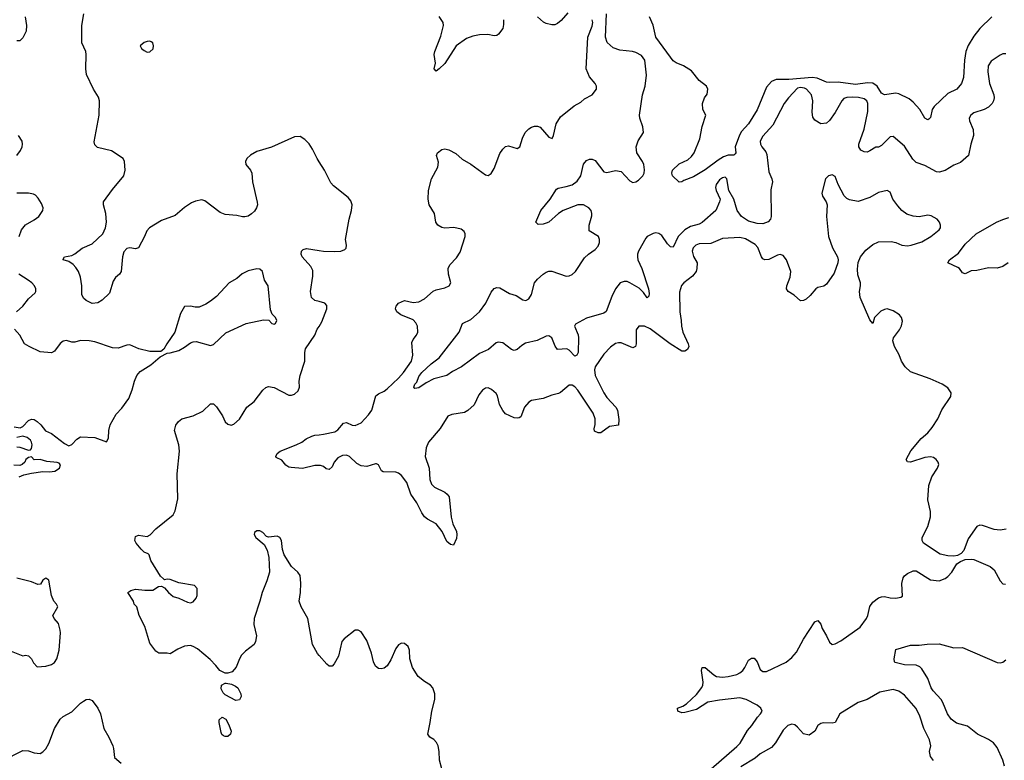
# Model space of a CAD drawing. Header units: inches. Extents: x 2134017 to 2292458, y 756222 to 916513.
# Tile 316 of 387: x 2247929 to 2254740, y 840590 to 845710. Entities that reach past the tile are written whole.
import ezdxf

# ---------------------------------------------------------------- set-up
doc = ezdxf.new("R2010")
doc.units = ezdxf.units.IN
doc.header["$MEASUREMENT"] = 0
doc.layers.add('C2844', color=7, linetype='Continuous')
doc.layers.add('C2854', color=7, linetype='Continuous')

msp = doc.modelspace()

# ---------------------------------------------------------------- linework, layer by layer
at = {"layer": 'C2844', "color": 5}
for points, elevation in [([(2250000, 844727.5), (2249985.7, 844750), (2249954.7, 844814.8), (2249931.1, 844851.1), (2249901.6, 844881.6), (2249870, 844902.7), (2249830, 844900.9), (2249670, 844829.7), (2249570, 844799.8), (2249525.9, 844774.1), (2249499.2, 844750), (2249490.2, 844730), (2249493.8, 844710), (2249525.3, 844670), (2249533.8, 844650), (2249539.2, 844590), (2249572.4, 844447.6), (2249573.6, 844430), (2249567.6, 844410), (2249553.5, 844386.5), (2249532.8, 844367.2), (2249510, 844352.4), (2249486.3, 844346.3), (2249470, 844346), (2249430, 844356.9), (2249350, 844362.3), (2249316.3, 844376.3), (2249210, 844457), (2249190, 844465.1), (2249144.4, 844455.6), (2249116.7, 844443.3), (2249070, 844411.8), (2249004.7, 844355.3), (2248910, 844322), (2248827.7, 844270), (2248808.5, 844250), (2248792.2, 844210), (2248750, 844133.2), (2248730, 844126), (2248690, 844132.3), (2248670, 844129), (2248650, 844104), (2248639.5, 844070), (2248630, 843968.7), (2248618.8, 843950), (2248592.7, 843927.3), (2248576.7, 843903.3), (2248550, 843819.3), (2248500.7, 843770), (2248468.5, 843751.5), (2248430, 843748.2), (2248390, 843767.8), (2248370, 843785.1), (2248359.7, 843810), (2248359.1, 843870), (2248349.7, 843930), (2248335.4, 843970), (2248317.8, 843997.8), (2248298, 844018), (2248270, 844037.2), (2248230, 844049.3), (2248230, 844054), (2248238, 844070), (2248290, 844080.7), (2248310, 844090.4), (2248361.3, 844130), (2248430, 844159.7), (2248504.8, 844230), (2248522.8, 844270), (2248529.7, 844310), (2248524.4, 844370), (2248507.8, 844430), (2248509.6, 844450), (2248570, 844535.5), (2248649.4, 844630), (2248657.6, 844670), (2248653.6, 844730), (2248645.2, 844750), (2248563.9, 844803.9), (2248466.7, 844826.7), (2248450, 844844), (2248445.1, 844865.1), (2248479.2, 845050), (2248480.3, 845150), (2248474.9, 845174.9), (2248439.1, 845230), (2248391, 845330), (2248386.2, 845370), (2248389.8, 845470), (2248386.4, 845490), (2248358.4, 845550), (2248359.8, 845670), (2248373.2, 845750)], 320), ([(2247967.1, 845730), (2247975.6, 845670), (2247974, 845630), (2247950, 845583.7), (2247930, 845564.5), (2247910, 845564.5)], 320), ([(2247910, 844770.5), (2247934.9, 844805.1), (2247945.6, 844830), (2247949.6, 844850), (2247945.6, 844870), (2247921.6, 844910)], 340), ([(2247926.6, 844210), (2247942.7, 844257.3), (2247968.9, 844291.1), (2248030, 844325.7), (2248060.7, 844350), (2248089.6, 844390), (2248091.5, 844410), (2248079.5, 844439.5), (2248056.3, 844476.3), (2248037.7, 844497.7), (2248024.2, 844504.2), (2247990, 844509.6), (2247910, 844509.7)], 340), ([(2250000, 843760.5), (2249970, 843768.5), (2249948.5, 843790), (2249939.8, 843830), (2249956.1, 843936.1), (2249955.8, 843975.8), (2249942.5, 844002.5), (2249883.7, 844070), (2249876, 844090), (2249879.3, 844110), (2249890, 844120.7), (2249912.9, 844127.1), (2250000, 844114.6)], 320), ([(2247890, 842894.4), (2247932.4, 842887.6), (2247950, 842897.6), (2247990, 842938), (2248011.9, 842948.1), (2248030, 842944.9), (2248050, 842932.9), (2248076, 842910), (2248108.2, 842868.2), (2248150, 842848.4), (2248239.4, 842779.4), (2248270, 842763), (2248290, 842773), (2248323.7, 842810), (2248350, 842825.5), (2248450, 842820.7), (2248530, 842792), (2248544, 842816), (2248546.6, 842870), (2248556, 842910), (2248596.2, 842983.8), (2248634.8, 843025.2), (2248683.5, 843090), (2248707.8, 843150), (2248723, 843210), (2248738.7, 843250), (2248762.9, 843277.1), (2248835.8, 843324.2), (2248901.2, 843378.8), (2248950, 843404.7), (2248970, 843406), (2249030, 843424), (2249070, 843444.9), (2249110, 843476.3), (2249130, 843482), (2249150, 843484.9), (2249250, 843457.3), (2249270, 843464), (2249355.3, 843544.7), (2249495.3, 843610), (2249614.8, 843634.8), (2249651.6, 843631.6), (2249674, 843610), (2249690, 843604.7), (2249698, 843610), (2249708, 843630), (2249698, 843650), (2249674.6, 843674.6), (2249664.7, 843704.7), (2249647.8, 843870), (2249622.4, 843910), (2249608, 843968), (2249590, 843984.5), (2249570, 843987), (2249510, 843973.6), (2249467, 843953), (2249430, 843920.7), (2249377.3, 843890), (2249290, 843795.1), (2249250, 843763.7), (2249216.1, 843743.9), (2249170, 843722.7), (2249142, 843722), (2249110, 843729), (2249070, 843728), (2249041.4, 843678.6), (2249002.8, 843550), (2248946.8, 843470), (2248926.8, 843433.2), (2248904.7, 843415.3), (2248830, 843415.1), (2248754.2, 843434.2), (2248690, 843460.9), (2248670, 843459.6), (2248610, 843439.3), (2248570, 843442.3), (2248450, 843482.5), (2248410, 843489.8), (2248350, 843492), (2248310, 843481.6), (2248290, 843481.6), (2248252.2, 843492.3), (2248230, 843487.3), (2248208.9, 843471.1), (2248170, 843417.4), (2248150, 843405.7), (2248070, 843412.9), (2247994, 843450), (2247963.5, 843470), (2247929.7, 843530), (2247893.3, 843570)], 340), ([(2247906.3, 843690), (2247949.8, 843730.2), (2247990, 843779.5), (2248037.2, 843822.7), (2248041.6, 843830), (2248041.3, 843850), (2248031.1, 843870), (2248012.1, 843890), (2247988.6, 843910), (2247923.5, 843950)], 340), ([(2250000, 841314.7), (2249988.3, 841328.3), (2249955.3, 841390), (2249923, 841570), (2249875.1, 841650), (2249861.5, 841690), (2249870.8, 841750), (2249873.5, 841813.5), (2249868.2, 841868.2), (2249854, 841890), (2249808.9, 841928.9), (2249757.7, 842010), (2249747.1, 842047.1), (2249739.2, 842110), (2249729.4, 842130), (2249710, 842139.1), (2249650, 842131.8), (2249637.2, 842137.2), (2249610, 842163.7), (2249590, 842176.2), (2249570, 842177), (2249554.4, 842165.6), (2249550.8, 842150), (2249563, 842130), (2249620.5, 842080.5), (2249641.4, 842041.4), (2249652.3, 841992.3), (2249656.4, 841890), (2249638.4, 841830), (2249605.3, 841750), (2249590.2, 841689.8), (2249550.3, 841570), (2249548.9, 841528.9), (2249566.4, 841450), (2249560.5, 841410), (2249550.3, 841389.7), (2249490, 841345.1), (2249464.3, 841315.7), (2249449.2, 841290.8), (2249426.3, 841233.7), (2249398.2, 841201.8), (2249370, 841191.3), (2249350, 841192.8), (2249312.7, 841210), (2249285.9, 841245.9), (2249245.6, 841285.6), (2249159.8, 841359.8), (2249130, 841376.9), (2249110, 841382.6), (2249070, 841379.7), (2249022.6, 841357.4), (2248970, 841325.2), (2248949.4, 841329.4), (2248890.5, 841329.5), (2248870, 841345.1), (2248830, 841399.5), (2248795.6, 841515.6), (2248754.5, 841590), (2248739, 841650), (2248722, 841670), (2248715.3, 841690), (2248678, 841750), (2248697.2, 841762.8), (2248730, 841773), (2248794.8, 841765.2), (2248850, 841766.8), (2248890, 841792), (2248910, 841794), (2248930, 841782), (2248958, 841750), (2248990, 841722.8), (2249030, 841710.7), (2249090, 841682.8), (2249110, 841678.8), (2249130, 841684.7), (2249149, 841710), (2249156, 841730), (2249157.2, 841777.2), (2249137.2, 841797.2), (2249030, 841817), (2248970, 841839), (2248950, 841842), (2248930, 841838), (2248923.1, 841843.1), (2248902.7, 841862.7), (2248836.2, 841970), (2248824, 842010), (2248818, 842018), (2248790, 842029.3), (2248770, 842049.3), (2248734.5, 842090), (2248725.1, 842110), (2248730, 842136.3), (2248750, 842146), (2248810, 842136), (2248832.5, 842147.5), (2248870, 842190.8), (2248990, 842286), (2249005.6, 842314.4), (2249022, 842398), (2249017.6, 842570), (2249034.2, 842725.8), (2249029.7, 842770.3), (2249000.5, 842870), (2249010, 842906), (2249028, 842932), (2249050, 842950.6), (2249130, 842970.4), (2249196.4, 843003.6), (2249250, 843054.8), (2249270, 843053.4), (2249290, 843034), (2249331.6, 842971.5), (2249350.6, 842930), (2249370, 842913), (2249392.9, 842907.1), (2249410, 842913), (2249450, 842948.2), (2249499.5, 843030), (2249551.8, 843070), (2249610.9, 843149.1), (2249632.3, 843167.7), (2249650, 843173.1), (2249690, 843167.6), (2249790, 843113.7), (2249810, 843113.7), (2249830, 843121.3), (2249856.4, 843143.6), (2249864.2, 843170), (2249862.6, 843210), (2249868.2, 843250), (2249901.5, 843350), (2249900.9, 843410), (2249905.2, 843434.8), (2249969.6, 843530), (2249987.6, 843570), (2250000, 843589.7)], 320), ([(2247910, 842757.3), (2247930, 842754), (2247990, 842733), (2248003.2, 842736.8), (2248010, 842744.7), (2248015.6, 842770), (2248011.8, 842790), (2248003.5, 842803.5), (2247981.6, 842821.6), (2247950, 842831.5), (2247910, 842820.9)], 340), ([(2250000, 842628.8), (2249970, 842628.2), (2249886.1, 842606.1), (2249806.7, 842613.3), (2249790, 842617.3), (2249770, 842629.8), (2249743.5, 842663.5), (2249704.2, 842684.2), (2249701.6, 842690), (2249709.9, 842710), (2249730, 842726.3), (2249842, 842770), (2249880.5, 842790), (2249910, 842811.6), (2249950, 842830.3), (2249970, 842837.7), (2250000, 842840.6)], 280), ([(2247926, 842550), (2247957.3, 842562.7), (2248010, 842575.2), (2248090, 842586.9), (2248136, 842584), (2248171.1, 842588.9), (2248203.7, 842610), (2248211.6, 842631.6), (2248203.2, 842643.2), (2248189.5, 842649.5), (2248116, 842656), (2248070, 842668.7), (2248030, 842668), (2248010, 842688), (2247990, 842682), (2247970.8, 842669.2), (2247964, 842650), (2247946.4, 842633.6), (2247930, 842628.4), (2247889.2, 842630)], 340), ([(2247870, 841344.9), (2247950, 841311), (2247970, 841316), (2247990, 841311.3), (2248010, 841291.3), (2248023.8, 841263.8), (2248050, 841236), (2248110, 841240.7), (2248150, 841250.8), (2248170, 841266.8), (2248186.6, 841290), (2248201.6, 841350), (2248212.3, 841470), (2248209.5, 841489.5), (2248196.5, 841536.5), (2248168, 841570), (2248158, 841590), (2248193.2, 841650), (2248184, 841670), (2248165.2, 841690), (2248149.6, 841729.6), (2248130, 841834), (2248110, 841849), (2248090, 841835.3), (2248073.4, 841806.6), (2248054, 841806), (2248010, 841823.7), (2247909.5, 841849.5)], 340), ([(2247810, 840586.8), (2247950, 840656.4), (2247990, 840654.9), (2248030, 840640.5), (2248070, 840637.3), (2248090, 840647.7), (2248110.9, 840669.1), (2248130, 840706.8), (2248169.7, 840810), (2248210, 840874.9), (2248230, 840892.2), (2248290, 840924.4), (2248350, 840985.3), (2248370, 840999.5), (2248390, 841010.4), (2248410, 841012.7), (2248430, 841003), (2248470.2, 840950.2), (2248488.8, 840910), (2248510.3, 840810.3), (2248546.4, 840750), (2248573, 840690), (2248579.1, 840670), (2248584.7, 840610), (2248632, 840570)], 320)]:
    msp.add_lwpolyline(points, dxfattribs=dict(at, elevation=elevation))
at = {"layer": 'C2844', "color": 5, "elevation": 320}
for points in [[(2248830, 845560.9), (2248810, 845558.4), (2248790, 845551.8), (2248762.8, 845530), (2248770.8, 845510), (2248790, 845496.3), (2248810, 845486.4), (2248830, 845488.2), (2248851.3, 845508.7), (2248854.5, 845530), (2248849.4, 845549.4), (2248837.6, 845557.6)], [(2249423.1, 841003.1), (2249350, 841042), (2249336.5, 841056.5), (2249323.2, 841083.2), (2249324, 841110), (2249350, 841123), (2249357.5, 841122.5), (2249395.1, 841115.1), (2249422.5, 841102.5), (2249438, 841090), (2249458, 841050), (2249462, 841030), (2249450, 841008)], [(2249350, 840754.2), (2249339.3, 840759.3), (2249328, 840768), (2249321.8, 840781.8), (2249308.9, 840850), (2249309.8, 840870), (2249330, 840887.2), (2249354.5, 840874.5), (2249375.6, 840835.6), (2249391, 840791), (2249386.5, 840770), (2249370, 840754.5)]]:
    msp.add_lwpolyline(points, close=True, dxfattribs=at)
at = {"layer": 'C2854', "color": 5}
for points, elevation in [([(2254750, 845475.1), (2254730, 845474.5), (2254710, 845465.6), (2254650, 845423.6), (2254627.8, 845390), (2254625.8, 845350), (2254637, 845270), (2254666.7, 845190), (2254670.3, 845170), (2254666, 845150), (2254655.5, 845130), (2254630, 845105.1), (2254601, 845090), (2254530, 845067), (2254507.7, 845050), (2254496.3, 845030), (2254499.3, 845010), (2254524.2, 844950), (2254526, 844910), (2254507.4, 844850), (2254493, 844770), (2254436.2, 844723.8), (2254390, 844704.5), (2254330, 844666.6), (2254290, 844655.1), (2254270, 844658), (2254190, 844701.3), (2254130, 844722.4), (2254106, 844746), (2254050, 844835.6), (2253970, 844902.4), (2253950, 844900.5), (2253890, 844839.7), (2253870, 844829.7), (2253850, 844828), (2253810, 844802.4), (2253790, 844795), (2253770, 844795.3), (2253747.3, 844807.3), (2253734.6, 844830), (2253733.6, 844850), (2253770, 844954), (2253795.4, 845075.4), (2253796.2, 845130), (2253788.4, 845150), (2253770, 845163.8), (2253732, 845172), (2253686.3, 845173.7), (2253650, 845172.2), (2253630, 845165.1), (2253614.9, 845150), (2253570, 845067.3), (2253530, 845012.7), (2253510, 844995.1), (2253470, 844989.4), (2253430, 845015.1), (2253416.2, 845036.2), (2253410.8, 845070), (2253415, 845150), (2253405, 845190), (2253370.9, 845230), (2253357.7, 845237.7), (2253330, 845242.1), (2253310, 845236.5), (2253246.5, 845170), (2253216, 845130), (2253138.5, 844981.5), (2253070, 844903.6), (2253052, 844870), (2253053.4, 844850), (2253063.1, 844830), (2253090, 844796.4), (2253096.9, 844776.9), (2253110, 844658), (2253132.2, 844610), (2253135.8, 844590), (2253125.4, 844534.6), (2253126.7, 844350), (2253121.6, 844330), (2253107.1, 844312.9), (2253070, 844299.7), (2253030, 844301), (2252970, 844317.2), (2252922.2, 844350), (2252892.6, 844390), (2252870, 844468.7), (2252834.5, 844530), (2252819.5, 844610), (2252810, 844620.9), (2252790, 844617.4), (2252770, 844603.6), (2252746.3, 844570), (2252743.1, 844550), (2252746, 844530), (2252774, 844470), (2252770.7, 844450), (2252743.8, 844390), (2252650, 844307.3), (2252630, 844296.8), (2252570, 844280.8), (2252530, 844256.8), (2252483.5, 844210), (2252450, 844138.4), (2252430, 844140.5), (2252410, 844161.3), (2252370, 844218.3), (2252350, 844232.1), (2252330, 844235.3), (2252310, 844232), (2252270.4, 844210), (2252261.1, 844198.9), (2252210.2, 844110), (2252202.8, 844090), (2252201.8, 844070), (2252204.2, 844050), (2252231.8, 843990), (2252277.6, 843850), (2252284.1, 843815.9), (2252280.5, 843799.5), (2252270, 843787), (2252244, 843824), (2252213.6, 843853.6), (2252150, 843891.6), (2252130, 843899.4), (2252110, 843900.3), (2252082.6, 843890), (2252051.5, 843850), (2252024.1, 843795.9), (2251986.8, 843693.2), (2251970, 843681.3), (2251850, 843645.3), (2251774.4, 843605.6), (2251767.3, 843590), (2251791.5, 843531.5), (2251794.6, 843510), (2251791.9, 843410), (2251782.8, 843390), (2251770, 843384.2), (2251730, 843426.3), (2251713.6, 843433.6), (2251650, 843429.6), (2251633.9, 843453.9), (2251610, 843509.6), (2251590, 843525.1), (2251570, 843522.3), (2251509.1, 843490.9), (2251426.8, 843473.2), (2251401.9, 843458.1), (2251370, 843429.7), (2251350, 843422.4), (2251330, 843429.6), (2251270, 843476.9), (2251239.9, 843480.1), (2251225.2, 843474.8), (2251172.4, 843430), (2251110, 843401.4), (2250985.7, 843310), (2250921.8, 843278.2), (2250884.4, 843250), (2250793.7, 843226.3), (2250740.7, 843199.3), (2250690, 843163.7), (2250661.2, 843161.2), (2250655.3, 843170), (2250662.9, 843190), (2250675.1, 843204.9), (2250690, 843244), (2250709.7, 843270), (2250775.4, 843330), (2250830, 843372.2), (2250969.8, 843550), (2250991.1, 843608.9), (2251050, 843636.9), (2251108.5, 843690), (2251153.7, 843750), (2251190, 843826.8), (2251210, 843850.8), (2251230, 843858.8), (2251250, 843856.3), (2251318, 843818), (2251362.8, 843802.8), (2251410, 843773), (2251430, 843768.2), (2251450, 843779.1), (2251469.5, 843810), (2251490, 843890.7), (2251510, 843916.3), (2251549.7, 843950.3), (2251570, 843963.8), (2251590, 843970.4), (2251609.6, 843970.4), (2251710, 843936.5), (2251730, 843939), (2251750, 843948.1), (2251773.2, 843970), (2251836.3, 844063.7), (2251863.1, 844090), (2251910, 844121.7), (2251930, 844143.2), (2251940.1, 844170), (2251940.4, 844190), (2251932.5, 844210), (2251868, 844250), (2251868.3, 844290), (2251886.2, 844353.8), (2251887.4, 844370), (2251882, 844390), (2251866.4, 844410), (2251830, 844429.2), (2251790, 844429.4), (2251688.1, 844391.9), (2251655.5, 844370), (2251590, 844310.9), (2251570, 844302.4), (2251550, 844296.4), (2251514.8, 844294.8), (2251499.5, 844310), (2251534, 844390), (2251598.7, 844470), (2251641.4, 844538.6), (2251653.7, 844546.3), (2251710, 844556), (2251750, 844569.3), (2251785.7, 844594.3), (2251809.8, 844630), (2251830, 844711.3), (2251850, 844736), (2251870, 844744.9), (2251890, 844745.5), (2251910, 844735.5), (2251970, 844658), (2251990, 844654.4), (2252050, 844666.7), (2252090, 844660.7), (2252150, 844595.6), (2252170, 844585.4), (2252190, 844588.6), (2252210, 844600.2), (2252238.5, 844630), (2252248.5, 844650), (2252251.8, 844671.8), (2252246, 844710), (2252237.7, 844730), (2252198.9, 844790), (2252192.2, 844830), (2252207.2, 844872.8), (2252243.6, 844930), (2252240.4, 844970), (2252218.3, 845030), (2252216.4, 845050), (2252236.4, 845190), (2252256.4, 845250), (2252265.4, 845325.4), (2252252.8, 845430), (2252230, 845462.4), (2252190, 845483.5), (2252168, 845490), (2252079.6, 845499.6), (2252034.9, 845514.9), (2251993.1, 845553.1), (2251982.2, 845590), (2251988.4, 845750)], 260), ([(2251721.7, 845758.3), (2251675.6, 845704.4), (2251650, 845683.5), (2251630, 845674), (2251610, 845674), (2251570, 845683.6), (2251552.2, 845692.3), (2251510, 845729.6)], 280), ([(2250000, 842840.6), (2250030, 842843.5), (2250110, 842861.5), (2250130, 842874.3), (2250170, 842919.5), (2250190, 842924.6), (2250230, 842907.6), (2250250, 842904), (2250290, 842922.3), (2250342, 842978), (2250364.6, 843010), (2250393.5, 843110), (2250410, 843124), (2250450, 843142), (2250470, 843156.9), (2250550, 843232.7), (2250584.5, 843270), (2250638.3, 843350), (2250649.2, 843390), (2250642.2, 843477.8), (2250650, 843499.3), (2250674, 843530), (2250683.1, 843550), (2250680.9, 843590), (2250670, 843614.7), (2250650, 843634.8), (2250566, 843670), (2250538, 843690), (2250529.4, 843710), (2250532.3, 843730), (2250549.3, 843750), (2250590, 843768.5), (2250650, 843754), (2250690, 843760.2), (2250730, 843779.4), (2250790, 843832.1), (2250810, 843842), (2250870, 843855.9), (2250899.6, 843870), (2250912.4, 843890), (2250895.8, 843950), (2250893.5, 843990), (2250904.7, 844015.3), (2250950, 844063.7), (2250976.3, 844103.7), (2251009.7, 844210), (2251011.3, 844230), (2251004.6, 844244.6), (2250982, 844262), (2250932.3, 844272.3), (2250868.8, 844268.8), (2250850, 844272.8), (2250822, 844290), (2250807.3, 844310), (2250798.7, 844370), (2250762.4, 844430), (2250754.6, 844470), (2250755.9, 844530), (2250777.6, 844610), (2250821.5, 844690), (2250825.1, 844725.1), (2250812, 844770), (2250818, 844790), (2250850, 844813.4), (2250870, 844816.9), (2250897.3, 844810), (2250945.3, 844785.2), (2250990, 844744.9), (2251050, 844712), (2251150, 844637), (2251170, 844632.7), (2251190, 844645.5), (2251210, 844680.5), (2251250, 844784), (2251270, 844814.9), (2251290, 844832.2), (2251310, 844837.6), (2251370, 844820.5), (2251389, 844830), (2251406.3, 844890), (2251425.6, 844930), (2251450, 844955.5), (2251470, 844968), (2251490, 844974.9), (2251510, 844974.9), (2251530, 844967.7), (2251590, 844898), (2251611.3, 844888.7), (2251621.6, 844910), (2251640.4, 844990), (2251670, 845039.5), (2251765.4, 845114.6), (2251810, 845139.5), (2251836, 845164), (2251890, 845190.5), (2251918.4, 845230), (2251918.4, 845250), (2251909.4, 845270), (2251870, 845316), (2251848.4, 845370), (2251859.9, 845590), (2251890, 845665.3), (2251893.2, 845690), (2251889.8, 845710)], 280), ([(2251274.8, 845710), (2251276.8, 845676.8), (2251270.7, 845650), (2251241, 845610), (2251230, 845601.2), (2251210, 845599.3), (2251168, 845608), (2251110, 845606), (2251063.1, 845596.9), (2251020, 845580), (2250947.9, 845530), (2250870, 845407), (2250830.8, 845370), (2250810, 845355.3), (2250795.3, 845370), (2250806, 845410), (2250797, 845470), (2250799.6, 845490), (2250843, 845597), (2250859.8, 845670), (2250857.7, 845690), (2250831.7, 845731.7)], 280), ([(2254652.6, 845730), (2254571, 845650), (2254530, 845597.2), (2254490, 845530.9), (2254474.4, 845490), (2254464.6, 845430), (2254458.3, 845310), (2254444.3, 845270), (2254410.5, 845229.5), (2254350, 845199.2), (2254253.6, 845110), (2254241.8, 845090), (2254230, 845034), (2254217.7, 845022.3), (2254210, 845018.4), (2254190, 845029.6), (2254154.7, 845090), (2254110, 845140.3), (2254082.8, 845162.8), (2254010, 845198.1), (2253990, 845202.3), (2253910, 845189.4), (2253890, 845202.9), (2253860.3, 845250), (2253830, 845271), (2253794.4, 845274.4), (2253710, 845263), (2253590, 845278.4), (2253530, 845274.8), (2253510, 845277.1), (2253446.2, 845306.2), (2253411.1, 845311.1), (2253250, 845297.6), (2253162.4, 845297.6), (2253130, 845282.7), (2253095.7, 845244.3), (2253030, 845087.1), (2252970.1, 844990), (2252922, 844938), (2252907.3, 844912.7), (2252879, 844830), (2252882, 844790), (2252878.5, 844781.5), (2252870, 844774), (2252830, 844774), (2252798.4, 844761.6), (2252760.4, 844739.6), (2252670, 844672.3), (2252590, 844622.6), (2252522, 844598), (2252510, 844588.7), (2252490, 844586), (2252444, 844630), (2252439, 844650), (2252444, 844670), (2252490, 844713.4), (2252550, 844740.7), (2252576.1, 844763.9), (2252595.1, 844790), (2252633.1, 844886.9), (2252649.5, 844970.5), (2252675.3, 845050), (2252655.3, 845090), (2252653.2, 845130), (2252666.6, 845170), (2252684.9, 845195.1), (2252689.7, 845230), (2252679.7, 845250), (2252629.9, 845289.9), (2252576.3, 845356.3), (2252520.5, 845390), (2252470, 845411.2), (2252450, 845426.5), (2252430.5, 845450), (2252329.5, 845589.5), (2252311.8, 845671.8), (2252285.4, 845730)], 240), ([(2250000, 844114.6), (2250030, 844110.3), (2250110, 844106.7), (2250150, 844108.5), (2250178.6, 844121.4), (2250186.6, 844130), (2250189.5, 844150), (2250183, 844190), (2250207.1, 844330), (2250224.7, 844390), (2250229.6, 844430), (2250218.8, 844458.8), (2250201.3, 844481.3), (2250100.4, 844560.4), (2250081, 844581), (2250036.4, 844670), (2250000, 844727.5)], 320), ([(2254753.3, 842186.7), (2254710, 842181.3), (2254670, 842186.3), (2254590, 842213.7), (2254570, 842214.3), (2254550, 842205.6), (2254490, 842120.7), (2254459.1, 842040.9), (2254441.3, 842018.7), (2254415.2, 842004.8), (2254390, 842000.7), (2254350, 842003.5), (2254295.7, 842015.7), (2254181.2, 842090), (2254172.7, 842110), (2254172.3, 842130), (2254210, 842206.8), (2254230, 842272), (2254229.8, 842310), (2254211.4, 842391.4), (2254218.6, 842490), (2254238.8, 842550), (2254277.6, 842610), (2254286.3, 842633.7), (2254282.9, 842650), (2254269.4, 842670), (2254250, 842682.4), (2254230, 842688), (2254190, 842682.6), (2254090, 842651.8), (2254070, 842654), (2254062, 842670), (2254094.3, 842730), (2254165.2, 842814.8), (2254210, 842852.7), (2254241, 842890), (2254279.6, 842950), (2254307.1, 843012.9), (2254370, 843104.7), (2254372.7, 843130), (2254350, 843164), (2254310, 843189.2), (2254227.2, 843227.2), (2254090, 843274.5), (2254054.5, 843310), (2254029.6, 843350), (2254013.3, 843393.3), (2253979.5, 843450), (2253969.7, 843490), (2253974, 843510), (2254014.1, 843565.9), (2254027.6, 843592.4), (2254034.6, 843625.4), (2254029.7, 843650), (2254014.7, 843670), (2253970, 843698.2), (2253930, 843709.8), (2253910, 843706.4), (2253885.9, 843694.1), (2253843, 843650), (2253830, 843608.7), (2253810, 843635.3), (2253742.8, 843790), (2253737.2, 843830), (2253745.1, 843870), (2253744, 843890), (2253727.1, 843947.1), (2253725.4, 843985.4), (2253730, 844030.7), (2253745.2, 844070), (2253782.6, 844117.4), (2253830, 844156.3), (2253870, 844173.4), (2253957.1, 844177.1), (2253990, 844170.3), (2254030, 844150.2), (2254070, 844147.2), (2254096, 844150), (2254170, 844174.9), (2254232, 844210), (2254290, 844256), (2254299.3, 844270), (2254299.5, 844290), (2254292.3, 844310), (2254276, 844330), (2254233.6, 844353.6), (2254210, 844359.7), (2254150, 844346.3), (2254110, 844351.2), (2254065, 844365), (2254030, 844391.1), (2254002.5, 844422.5), (2253969.8, 844470), (2253950, 844517.2), (2253930, 844529.6), (2253870, 844515.3), (2253810, 844481.1), (2253730, 844453.7), (2253670, 844464), (2253650, 844474.3), (2253632.5, 844492.5), (2253589.7, 844570), (2253570, 844626), (2253550, 844637.6), (2253522.8, 844630), (2253503.8, 844610), (2253477.6, 844510), (2253482.4, 844490), (2253508.5, 844450), (2253513.4, 844430), (2253509.1, 844350), (2253524.2, 844210), (2253551.7, 844131.7), (2253586, 844070), (2253590.3, 844050), (2253588.4, 844030), (2253562.4, 843957.6), (2253510, 843882), (2253491.3, 843868.7), (2253450, 843858.3), (2253435.5, 843850), (2253396.9, 843803.1), (2253370, 843778.9), (2253350, 843769.4), (2253330, 843766.6), (2253285.7, 843805.7), (2253245.2, 843830), (2253234, 843850), (2253235.6, 843870), (2253258.9, 843930), (2253262.6, 843970), (2253232.9, 844050), (2253210, 844078.9), (2253190, 844085.7), (2253170, 844082.3), (2253110, 844052.3), (2253083.7, 844050), (2253070, 844056.4), (2253060.3, 844070), (2253033.9, 844133.9), (2253016.5, 844156.5), (2252950, 844195), (2252910, 844203.2), (2252790, 844196.8), (2252710, 844162.2), (2252630, 844160.7), (2252605.6, 844150), (2252588.2, 844131.8), (2252581, 844110), (2252590, 844073.7), (2252614.2, 844030), (2252613.7, 843990), (2252607.6, 843970), (2252583.9, 843936.1), (2252522, 843890), (2252507.4, 843872.6), (2252493.6, 843826.4), (2252495.8, 843690), (2252505.5, 843630), (2252506.7, 843590), (2252515.3, 843550), (2252552.9, 843470), (2252556.6, 843450), (2252548.1, 843430), (2252530, 843418.9), (2252510, 843417.2), (2252428.5, 843468.5), (2252290, 843572.7), (2252250, 843590.9), (2252212, 843590), (2252193.5, 843566.5), (2252193.4, 843470), (2252188.5, 843451.5), (2252170, 843442.4), (2252090, 843474.8), (2252070, 843475.9), (2252050, 843470.8), (2252015.2, 843444.8), (2251970, 843396.4), (2251910.2, 843310), (2251905.3, 843290), (2251910.2, 843250), (2251970.1, 843130), (2251990, 843097.6), (2252051.6, 843031.6), (2252063.6, 843010), (2252073.6, 842946.4), (2252070, 842907.3), (2252010, 842897.6), (2251950, 842852.8), (2251930, 842852.6), (2251905.9, 842865.9), (2251902.2, 842882.3), (2251909.1, 842910.9), (2251909.1, 842950), (2251896.1, 842990), (2251790, 843149), (2251770, 843170.7), (2251750, 843182.8), (2251730, 843183.1), (2251670, 843132.3), (2251655.2, 843124.8), (2251610, 843114.6), (2251550, 843091.2), (2251470, 843077), (2251450, 843065.1), (2251422, 843030), (2251395.3, 842964.8), (2251383.8, 842956.2), (2251370, 842954), (2251350, 842958.4), (2251290, 842984), (2251270, 843008.7), (2251248.4, 843048.4), (2251234.3, 843110), (2251224.8, 843124.8), (2251193, 843153), (2251170, 843164), (2251150, 843162), (2251130, 843149.6), (2251104.6, 843115.4), (2251073.6, 843046.4), (2251030, 843008), (2251005.3, 842994.8), (2250919.2, 842980.8), (2250890, 842969.4), (2250837, 842883), (2250756.1, 842790), (2250740.7, 842750), (2250734.4, 842690), (2250761.1, 842610), (2250767.1, 842530), (2250777.6, 842497.6), (2250797.9, 842477.9), (2250870, 842442.8), (2250886.3, 842430), (2250900.8, 842410), (2250914.8, 842270), (2250925.1, 842225.1), (2250950.9, 842170.9), (2250954, 842150), (2250950, 842123.7), (2250930, 842077.6), (2250910, 842080.5), (2250883.3, 842103.3), (2250850.7, 842170.7), (2250810, 842223.7), (2250750, 842256.2), (2250730, 842271.8), (2250710, 842299.5), (2250677.1, 842370), (2250633.6, 842430), (2250606.2, 842510), (2250570, 842558.3), (2250550, 842574.8), (2250530, 842581), (2250444.4, 842584.4), (2250431.3, 842591.3), (2250412.1, 842632.1), (2250398.2, 842638.2), (2250390, 842639.7), (2250330, 842620.5), (2250290, 842625.2), (2250261.7, 842641.7), (2250210.3, 842690.3), (2250190, 842699.3), (2250162, 842698), (2250130, 842680.6), (2250104.7, 842650), (2250090, 842618.7), (2250070, 842600.5), (2250050, 842604.8), (2250030, 842620.4), (2250008.9, 842628.9), (2250000, 842628.8)], 280), ([(2254766.7, 844030), (2254730, 844003.5), (2254690, 843993.1), (2254630, 843994.2), (2254550, 843977), (2254510, 843973.6), (2254470, 843954), (2254450, 843959), (2254430, 843988.7), (2254417.5, 843997.5), (2254349.2, 844030), (2254361.2, 844050), (2254423.5, 844096.5), (2254470, 844158.7), (2254545.1, 844230), (2254686, 844310), (2254730, 844329.3), (2254770, 844343.5)], 260), ([(2250000, 843589.7), (2250019.5, 843620.5), (2250054.7, 843710), (2250052.9, 843732.9), (2250039.3, 843750), (2250000, 843760.5)], 320), ([(2252712, 840530), (2252890, 840684.2), (2252911.8, 840708.2), (2252963.7, 840796.3), (2252994.3, 840830), (2253031.6, 840888.4), (2253054, 840910), (2253064, 840930), (2253054.5, 840950), (2253030, 840969.7), (2252953.2, 841010), (2252910, 841020.4), (2252770, 841005), (2252690, 840991.3), (2252610, 840941.8), (2252530, 840919.7), (2252510, 840917.4), (2252480.9, 840930), (2252479.3, 840950), (2252516, 840964), (2252540.5, 840979.5), (2252610, 841044.2), (2252646.8, 841093.2), (2252655.2, 841110), (2252656.1, 841130), (2252646.3, 841210), (2252650, 841231.8), (2252671, 841231), (2252730, 841180.2), (2252749, 841169), (2252790, 841164.3), (2252830, 841168.2), (2252890, 841183.3), (2252910, 841193.7), (2252930.7, 841210), (2252946, 841230), (2252970, 841281.1), (2252990, 841294.9), (2253010, 841295.6), (2253030.3, 841270), (2253050, 841217.1), (2253070, 841203.1), (2253095.6, 841204.4), (2253230, 841268.2), (2253270, 841300.4), (2253302, 841338), (2253351.9, 841428.1), (2253430, 841546), (2253450, 841556), (2253470, 841531), (2253480.6, 841500.6), (2253510.4, 841450), (2253530, 841406), (2253550, 841390.7), (2253570, 841394.4), (2253610, 841416.5), (2253743.1, 841510), (2253787, 841570), (2253796.1, 841590), (2253810, 841654), (2253830, 841682), (2253870, 841713), (2253890, 841720.5), (2253910, 841721.6), (2253950, 841712.4), (2253990, 841710.4), (2254023.2, 841716.8), (2254035.1, 841724.9), (2254030, 841812), (2254039.3, 841850), (2254050, 841866), (2254070, 841881), (2254110, 841898.8), (2254130, 841898.8), (2254230, 841838), (2254290, 841830.4), (2254330, 841846), (2254350, 841860.5), (2254376.2, 841890), (2254411.8, 841948.2), (2254435.9, 841964.1), (2254470, 841978), (2254510, 841981.3), (2254530, 841977), (2254641, 841930), (2254670, 841906), (2254710.7, 841830), (2254730, 841810.7), (2254748.1, 841808.1)], 280), ([(2250848.4, 840530), (2250833.5, 840590), (2250831.1, 840650), (2250823, 840690), (2250812.9, 840712.9), (2250792.9, 840732.9), (2250766, 840750), (2250752, 840770), (2250769.5, 840850), (2250780.7, 840930), (2250801.6, 841010), (2250801.3, 841050), (2250786, 841090), (2250770, 841109.6), (2250730, 841133.7), (2250686.3, 841170), (2250647.3, 841230), (2250627.3, 841290), (2250625.1, 841350), (2250615.2, 841375.2), (2250590, 841397), (2250570, 841398.4), (2250550, 841387), (2250530, 841362.7), (2250495.9, 841284.1), (2250470, 841242), (2250450, 841226), (2250430, 841221.6), (2250410, 841225.1), (2250390, 841240.9), (2250375.8, 841270), (2250362.8, 841330), (2250330, 841417), (2250290, 841477.2), (2250270, 841489.2), (2250250, 841489.2), (2250174, 841430), (2250158, 841410), (2250133.4, 841310), (2250104.4, 841255.6), (2250090, 841240.9), (2250070, 841239.3), (2250053.1, 841253.1), (2250000, 841314.7)], 320), ([(2254740.8, 840550), (2254729.8, 840590), (2254690, 840676.9), (2254665.1, 840710), (2254630, 840733.3), (2254553.6, 840770), (2254484.4, 840824.4), (2254410, 840846), (2254372.8, 840872.8), (2254346, 840910), (2254315.3, 840990), (2254302.2, 841010), (2254246.6, 841070), (2254234.6, 841090), (2254210, 841155.6), (2254170, 841222.9), (2254156.5, 841236.5), (2254130, 841247.3), (2254050, 841249.8), (2253984.7, 841264.7), (2253979.6, 841270), (2253978.3, 841290), (2253990, 841354.9), (2254090, 841386.5), (2254150, 841384.7), (2254206.8, 841393.1), (2254290, 841394.4), (2254390, 841367.6), (2254450, 841370.5), (2254690, 841266.4), (2254710, 841262.4), (2254730, 841268.5), (2254750, 841284.2)], 260), ([(2254249.1, 840589.1), (2254230, 840616.2), (2254222.9, 840650), (2254230.6, 840690), (2254223.2, 840730), (2254183.4, 840810), (2254154.7, 840894.7), (2254130, 840948.2), (2254050, 841038.9), (2254010, 841066.6), (2253970, 841078.7), (2253879.3, 841060.7), (2253790.5, 841010), (2253730, 840989.8), (2253603.1, 840910), (2253569.1, 840850.9), (2253550, 840845.3), (2253490, 840848.6), (2253470, 840844.4), (2253449.4, 840830.6), (2253429.2, 840790), (2253390, 840762.9), (2253350, 840773.2), (2253310, 840819.2), (2253290, 840833.6), (2253270, 840838.3), (2253242.3, 840830), (2253210, 840797.2), (2253158, 840710), (2253130, 840677.6), (2253050, 840633.3), (2253015.7, 840604.3), (2252916.7, 840543.3)], 280)]:
    msp.add_lwpolyline(points, dxfattribs=dict(at, elevation=elevation))

doc.saveas('drawing.dxf')
